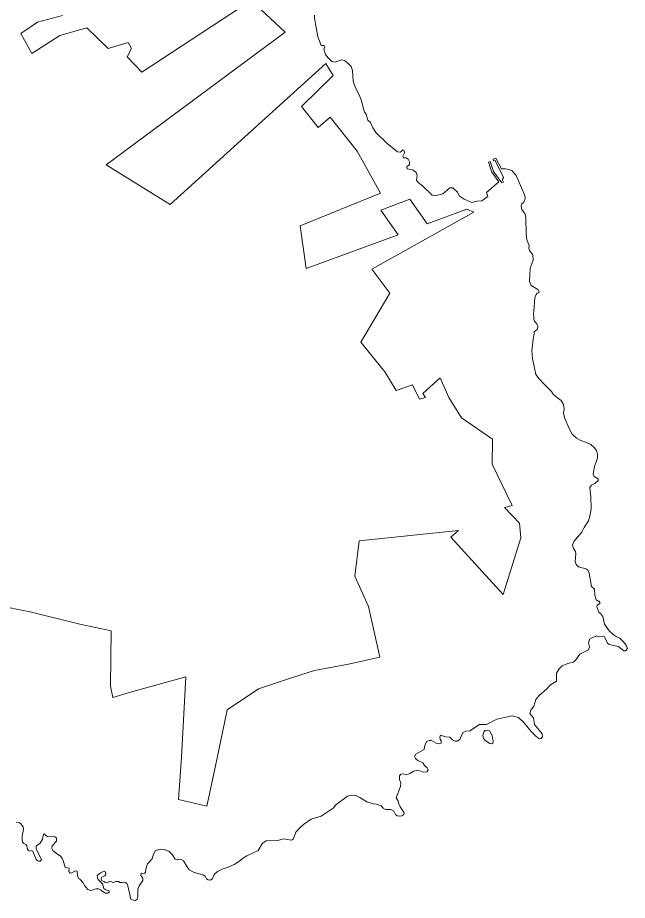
# Model space of a CAD drawing. Extents: x 369010 to 739155, y 6377141 to 6616555.
# Drawn here: x 423703 to 426508, y 6452930 to 6456993 of the extents above; entities that cross this region are included whole.
import ezdxf

# ---------------------------------------------------------------- set-up
doc = ezdxf.new("R2010")
doc.units = 0
doc.header["$LTSCALE"] = 40
doc.layers.add('1', color=7, linetype='Continuous', lineweight=13)

msp = doc.modelspace()

# ---------------------------------------------------------------- linework, layer by layer
at = {"layer": '1'}
for points in [[(425936.46, 6454337.35), (426017.23, 6454598.68), (426011.11, 6454666.21), (425942.26, 6454737.87), (425977.34, 6454747.96), (425885.49, 6454937.47), (425887.14, 6455052.66), (425744.65, 6455151.79), (425686.55, 6455245.14), (425646.67, 6455335.5), (425567.06, 6455262.35), (425579.31, 6455245.14), (425551.83, 6455236.37), (425519.73, 6455302.57), (425444.59, 6455276.58), (425392.62, 6455362.81), (425282.39, 6455499.19), (425415.62, 6455724.6), (425331.71, 6455835.49), (425801.08, 6456097.48), (425769.8, 6456112.38), (425587.58, 6456043.86), (425507.81, 6456157.4), (425374.08, 6456107.74), (425453.86, 6455994.04), (425030, 6455838.3), (425002.53, 6456034.92), (425372.92, 6456185.7), (425264.35, 6456378.18), (425140.23, 6456535.57), (425085.28, 6456488.24), (425008.32, 6456585.06), (425154.46, 6456727.23), (425120.86, 6456782.5), (424404.06, 6456133.4), (424110.62, 6456316.45), (424933.51, 6456926.66), (424777.77, 6457071.81), (424274.47, 6456742.78), (424207.28, 6456813.29), (424226.97, 6456851.69), (424210.59, 6456879.32), (424118.73, 6456851.69), (424020.43, 6456947.02), (423897.12, 6456911.6), (423767.54, 6456828.68), (423716.73, 6456920.87), (423793.85, 6456973.17), (423908.54, 6457003.78)], [(423908.54, 6457003.78), (423793.85, 6456973.17), (423716.73, 6456920.87), (423767.54, 6456828.68), (423897.12, 6456911.6), (424020.43, 6456947.02), (424118.73, 6456851.69), (424210.59, 6456879.32), (424226.97, 6456851.69), (424207.28, 6456813.29), (424274.47, 6456742.78), (424777.77, 6457071.81), (424933.51, 6456926.66), (424110.62, 6456316.45), (424404.06, 6456133.4), (425120.86, 6456782.5), (425154.46, 6456727.23), (425008.32, 6456585.06), (425085.28, 6456488.24), (425140.23, 6456535.57), (425264.35, 6456378.18), (425372.92, 6456185.7), (425002.53, 6456034.92), (425030, 6455838.3), (425453.86, 6455994.04), (425374.08, 6456107.74), (425507.81, 6456157.4), (425587.58, 6456043.86), (425769.8, 6456112.38), (425801.08, 6456097.48), (425331.71, 6455835.49), (425415.62, 6455724.6), (425282.39, 6455499.19), (425392.62, 6455362.81), (425444.59, 6455276.58), (425519.73, 6455302.57), (425551.83, 6455236.37), (425579.31, 6455245.14), (425567.06, 6455262.35), (425646.67, 6455335.5), (425686.55, 6455245.14), (425744.65, 6455151.79), (425887.14, 6455052.66), (425885.49, 6454937.47), (425977.34, 6454747.96), (425942.26, 6454737.87), (426011.11, 6454666.21), (426017.23, 6454598.68), (425936.46, 6454337.35), (425695.99, 6454601.49), (425731.24, 6454631.61), (425273.46, 6454584.28), (425253.6, 6454422.09), (425317.81, 6454282.73), (425369.94, 6454048.71), (425224.8, 6454017.43), (425068.56, 6453987.31), (424962.97, 6453954.21), (424811.37, 6453904.06), (424667.55, 6453806.41)], [(425868.94, 6456327.87), (425884.99, 6456281.36), (425916.6, 6456238.33), (425860, 6456188.01), (425866.29, 6456169.64), (425838.49, 6456149.95), (425817.8, 6456147.8), (425792.97, 6456141.84), (425756.89, 6456157.89), (425734.88, 6456173.12), (425726.11, 6456190.33), (425705.42, 6456209.53), (425691.85, 6456209.53), (425659.58, 6456182.39), (425628.46, 6456174.94), (425609.43, 6456176.93), (425565.9, 6456219.29), (425545.88, 6456234.36), (425538.43, 6456244.62), (425539.09, 6456257.69), (425541.24, 6456267.29), (425536.77, 6456280.53), (425521.05, 6456292.45), (425494.9, 6456297.08), (425493.91, 6456307.51), (425505, 6456315.12), (425505.49, 6456330.02), (425500.2, 6456342.6), (425490.1, 6456348.06), (425477.85, 6456347.56), (425475.04, 6456355.01), (425483.32, 6456370.9), (425481.83, 6456381.49), (425474.54, 6456384.47), (425463.79, 6456374.7), (425451.04, 6456375.53), (425400.73, 6456416.24), (425351.41, 6456464.74), (425336.84, 6456485.92), (425325.92, 6456510.42), (425314.17, 6456521.84), (425305.73, 6456549.64), (425297.95, 6456558.91), (425284.05, 6456614.85), (425274.28, 6456638.19), (425255.25, 6456673.11), (425246.81, 6456701.08), (425243.83, 6456750.07), (425237.54, 6456768.27), (425222.65, 6456783.83), (425205.93, 6456796.08), (425193.19, 6456799.88), (425163.56, 6456788.63), (425147.84, 6456791.94), (425131.12, 6456807.99), (425119.7, 6456824.38), (425111.59, 6456847.71), (425115.4, 6456858.8), (425112.92, 6456865.09), (425099.01, 6456865.09), (425084.45, 6456905.14), (425069.22, 6456991.7), (425068.89, 6457005.44)], [(426326.72, 6454449.73), (426317.12, 6454456.18), (426284.02, 6454464.62), (426273.27, 6454475.71), (426268.47, 6454490.11), (426270.95, 6454525.2), (426268.8, 6454536.12), (426260.52, 6454549.52), (426255.06, 6454565.74), (426261.85, 6454581.8), (426298.59, 6454625.16), (426309.01, 6454645.52), (426329.87, 6454676.96), (426336.16, 6454697.65), (426340.79, 6454731.41), (426340.46, 6454787.52), (426335.66, 6454829.56), (426342.94, 6454840.48), (426357.67, 6454848.09), (426374.22, 6454862.82), (426373.73, 6454870.93), (426354.69, 6454880.53), (426350.89, 6454891.12), (426357.34, 6454927.04), (426370.25, 6454964.61), (426369.92, 6454985.96), (426365.62, 6455000.69), (426355.69, 6455015.09), (426339.96, 6455027.67), (426323.58, 6455036.11), (426290.97, 6455048.02), (426273.43, 6455056.96), (426253.74, 6455076.16), (426239.67, 6455102.14), (426220.64, 6455148.48), (426214.68, 6455171.32), (426216.83, 6455193), (426213.85, 6455212.86), (426203.92, 6455230.08), (426180.91, 6455246.96), (426166.52, 6455260.7), (426159.73, 6455271.95), (426145.83, 6455286.85), (426123.15, 6455307.37), (426102.3, 6455330.21), (426087.24, 6455350.9), (426071.02, 6455423.72), (426068.87, 6455461.45), (426074.33, 6455512.59), (426079.96, 6455537.75), (426079.96, 6455547.18), (426094.69, 6455559.43), (426096.51, 6455572.84), (426091.38, 6455583.43), (426080.45, 6455595.34), (426078.3, 6455604.12), (426078.14, 6455614.87), (426075.82, 6455630.43), (426078.14, 6455642.35), (426082.77, 6455702.76), (426087.9, 6455719.47), (426093.03, 6455724.77), (426100.15, 6455726.75), (426102.8, 6455731.55), (426096.01, 6455742.31), (426065.56, 6455760.52), (426058.44, 6455778.39), (426061.42, 6455840.12), (426075.16, 6455876.87), (426072.84, 6455901.03), (426058.44, 6455920.89), (426054.97, 6455932.31), (426056.29, 6455943.56), (426046.19, 6455971.87), (426041.89, 6455996.36), (426040.9, 6456074.64), (426036.43, 6456091.86), (426023.19, 6456110.89), (426018.72, 6456125.78), (426021.7, 6456134.72), (426031.63, 6456144.49), (426037.75, 6456160.38), (426035.6, 6456175.27), (425996.54, 6456267.29), (425975.85, 6456289.8), (425963.11, 6456294.93), (425946.73, 6456297.91), (425929.51, 6456297.41), (425902.87, 6456346.9), (425890.45, 6456341.44), (425892.28, 6456334.98), (425899.72, 6456336.31), (425938.62, 6456256.86), (425934.15, 6456249.91), (425934.15, 6456244.62), (425937.95, 6456236.18), (425930.34, 6456233.2), (425891.78, 6456285.83), (425877.38, 6456331.51), (425868.94, 6456327.87)], [(423352.45, 6454341.32), (423712.75, 6454267.84), (423760.58, 6454258.07), (423988.65, 6454200.64), (424132.64, 6454170.52), (424129.49, 6453914.98), (424140.25, 6453863.35), (424221.35, 6453887.67), (424477.05, 6453958.01), (424456.2, 6453588.11), (424442.46, 6453394.31), (424572.55, 6453362.7), (424617.07, 6453570.9), (424655.3, 6453747.49), (424667.55, 6453806.41), (424811.37, 6453904.06), (424962.97, 6453954.21), (425068.56, 6453987.31), (425224.8, 6454017.43), (425369.94, 6454048.71), (425317.81, 6454282.73), (425253.6, 6454422.09), (425273.46, 6454584.28), (425731.24, 6454631.61), (425695.99, 6454601.49), (425936.46, 6454337.35)], [(425539.75, 6453527.04), (425552.5, 6453525.88), (425569.71, 6453520.26), (425585.43, 6453520.92), (425590.89, 6453530.85), (425587.58, 6453539.45), (425574.01, 6453549.88), (425567.56, 6453562.29), (425543.89, 6453573.55), (425533.3, 6453582.98), (425528.66, 6453591.09), (425535.12, 6453603.17), (425573.35, 6453624.36), (425576.82, 6453643.72), (425585.76, 6453661.6), (425597.18, 6453665.24), (425607.61, 6453665.24), (425628.79, 6453653.16), (425643.69, 6453650.01), (425650.81, 6453653.82), (425650.64, 6453664.41), (425646.5, 6453672.02), (425645.18, 6453680.13), (425647.66, 6453690.72), (425671.49, 6453681.79), (425691.02, 6453681.46), (425704.1, 6453667.88), (425715.85, 6453662.92), (425725.45, 6453662.42), (425737.36, 6453670.53), (425750.93, 6453702.14), (425765, 6453708.43), (425783.04, 6453709.43), (425828.39, 6453738.89), (425860.33, 6453739.88), (425906.84, 6453763.05), (425978.67, 6453779.43), (426007.14, 6453770.99), (426031.63, 6453748.65), (426064.73, 6453707.11), (426090.05, 6453681.95), (426103.13, 6453672.68), (426111.57, 6453675), (426118.35, 6453683.11), (426116.53, 6453696.68), (426081.28, 6453738.56), (426075.82, 6453769.34), (426058.94, 6453790.36), (426063.57, 6453805.25), (426078.3, 6453823.13), (426087.24, 6453854.24), (426101.64, 6453871.95), (426137.88, 6453903.4), (426154.76, 6453922.26), (426181.41, 6453939.15), (426181.91, 6453974.73), (426194.15, 6453994.92), (426208.06, 6454008.99), (426233.54, 6454019.58), (426260.69, 6454025.87), (426271.11, 6454036.13), (426289.65, 6454062.28), (426328.71, 6454083.47), (426333.18, 6454096.54), (426329.87, 6454114.58), (426335.5, 6454133.61), (426365.78, 6454147.68), (426377.53, 6454143.05), (426395.41, 6454144.7), (426403.35, 6454142.22), (426416.92, 6454113.92), (426425.03, 6454107.46), (426443.9, 6454102.5), (426467.9, 6454097.7), (426478.16, 6454089.59), (426491.73, 6454079), (426499.34, 6454078), (426507.95, 6454088.93), (426502.82, 6454105.15), (426488.75, 6454121.37), (426473.86, 6454136.59), (426456.15, 6454144.54), (426442.41, 6454154.14), (426426.19, 6454168.87), (426403.35, 6454201.3), (426394.91, 6454236.39), (426386.47, 6454248.97), (426376.21, 6454256.75), (426367.77, 6454280.42), (426369.09, 6454288.69), (426381.34, 6454295.48), (426382.17, 6454302.43), (426378.36, 6454306.9), (426373.89, 6454306.56), (426364.79, 6454313.35), (426358.67, 6454334.87), (426356.51, 6454362.34), (426343.27, 6454373.76), (426332.85, 6454436.32), (426326.72, 6454449.73)], [(424667.55, 6453806.41), (424655.3, 6453747.49), (424617.07, 6453570.9), (424572.55, 6453362.7), (424442.46, 6453394.31), (424456.2, 6453588.11), (424477.05, 6453958.01), (424221.35, 6453887.67), (424140.25, 6453863.35), (424129.49, 6453914.98), (424132.64, 6454170.52), (423988.65, 6454200.64), (423760.58, 6454258.07), (423712.75, 6454267.84), (423352.45, 6454341.32)], [(424127.84, 6453018.28), (424140.58, 6453012.32), (424155.31, 6453015.63), (424166.4, 6453015.8), (424173.52, 6453012.49), (424183.28, 6453011), (424196.36, 6453013.32), (424204.8, 6453007.69), (424210.26, 6452995.77), (424224.33, 6452934.54), (424233.59, 6452929.9), (424245.01, 6452929.57), (424252.46, 6452935.36), (424256.43, 6452947.61), (424256.43, 6452980.71), (424262.39, 6452996.27), (424278.28, 6453020.76), (424278.28, 6453031.03), (424269.51, 6453043.6), (424271.49, 6453055.35), (424284.74, 6453053.7), (424291.02, 6453057.51), (424292.18, 6453075.22), (424299.96, 6453098.22), (424321.48, 6453120.56), (424328.26, 6453142.91), (424337.03, 6453158.63), (424360.87, 6453165.25), (424378.91, 6453162.93), (424399.26, 6453154.49), (424413.66, 6453141.25), (424427.9, 6453118.74), (424436.5, 6453115.6), (424452.39, 6453119.4), (424465.63, 6453112.12), (424482.02, 6453083.32), (424492.61, 6453070.25), (424511.31, 6453059.66), (424559.47, 6453045.42), (424565.26, 6453040.79), (424572.22, 6453029.37), (424578.84, 6453023.25), (424589.59, 6453022.09), (424599.52, 6453030.53), (424607.63, 6453048.73), (424622.53, 6453061.81), (424646.53, 6453074.39), (424663.74, 6453079.68), (424698.5, 6453094.25), (424719.68, 6453106.5), (424737.06, 6453122.55), (424756.92, 6453134.63), (424808.89, 6453159.13), (424830.07, 6453192.89), (424845.96, 6453204.14), (424899.25, 6453204.8), (424926.06, 6453213.25), (424942.45, 6453209.77), (424962.31, 6453207.12), (424972.57, 6453213.25), (424983.33, 6453243.7), (425000.21, 6453261.74), (425018.41, 6453278.62), (425052.84, 6453302.62), (425099.18, 6453317.51), (425154.13, 6453353.92), (425166.54, 6453369.98), (425220.99, 6453408.71), (425238.7, 6453414), (425259.55, 6453411.68), (425277.1, 6453403.74), (425308.87, 6453383.88), (425339.49, 6453374.28), (425354.55, 6453371.63), (425374.91, 6453364.85), (425384.67, 6453354.25), (425395.6, 6453347.97), (425402.88, 6453347.97), (425419.26, 6453347.97), (425433.66, 6453340.68), (425441.11, 6453324.8), (425448.56, 6453318.67), (425458.49, 6453316.69), (425470.41, 6453318.84), (425479.18, 6453325.13), (425480.67, 6453332.24), (425462.79, 6453359.72), (425455.68, 6453377.09), (425454.02, 6453387.69), (425445.08, 6453401.92), (425464.45, 6453454.38), (425466.1, 6453468.45), (425459.48, 6453485.33), (425459.32, 6453502.71), (425465.77, 6453511.15), (425475.37, 6453511.81), (425491.92, 6453508.17), (425507.98, 6453513.3), (425526.18, 6453524.56), (425539.75, 6453527.04)], [(423696.7, 6453289.21), (423709.28, 6453287.56), (423718.21, 6453281.1), (423727.98, 6453267.53), (423729.97, 6453256.11), (423724.17, 6453226.98), (423723.84, 6453210.6), (423725.33, 6453197.36), (423730.63, 6453191.9), (423739.9, 6453186.93), (423745.36, 6453180.97), (423747.01, 6453168.39), (423752.97, 6453159.46), (423759.59, 6453155.98), (423766.54, 6453158.63), (423772.83, 6453156.15), (423786.24, 6453120.07), (423792.53, 6453113.28), (423798.48, 6453109.97), (423807.09, 6453109.97), (423812.06, 6453115.6), (423788.39, 6453166.74), (423787.89, 6453179.65), (423806.93, 6453192.06), (423817.19, 6453210.93), (423819.67, 6453229.96), (423824.47, 6453235.59), (423832.91, 6453227.81), (423840.03, 6453223.34), (423854.42, 6453221.85), (423870.48, 6453223.67), (423876.27, 6453221.02), (423882.23, 6453215.23), (423881.73, 6453202.16), (423861.87, 6453179.81), (423860.22, 6453168.23), (423864.02, 6453159.29), (423886.37, 6453141.58), (423898.78, 6453134.13), (423906.89, 6453123.05), (423911.52, 6453113.28), (423921.62, 6453080.51), (423940.16, 6453078.19), (423939, 6453061.81), (423943.47, 6453056.18), (423948.6, 6453054.69), (423969.28, 6453065.62), (423977.39, 6453064.46), (423978.55, 6453042.45), (423984.18, 6453028.71), (423989.14, 6453026.72), (424003.54, 6453010.17), (424010, 6452997.92), (424026.38, 6452979.88), (424038.96, 6452975.25), (424045.09, 6452975.91), (424061.97, 6452982.04), (424074.54, 6452983.19), (424086.96, 6452976.91), (424091.1, 6452971.28), (424106.32, 6452963.33), (424118.07, 6452963), (424124.36, 6452967.47), (424124.03, 6452973.43), (424107.98, 6452978.06), (424099.87, 6452984.35), (424093.08, 6453005.04), (424073.22, 6453025.07), (424069.58, 6453034.67), (424069.41, 6453044.43), (424084.64, 6453055.85), (424100.86, 6453063.63), (424107.48, 6453061.48), (424108.8, 6453047.41), (424103.84, 6453042.45), (424088.61, 6453035.99), (424086.96, 6453027.22), (424090.6, 6453018.78), (424101.69, 6453016.96), (424104.17, 6453011.83), (424110.96, 6453010.17), (424127.84, 6453018.28)]]:
    msp.add_lwpolyline(points, dxfattribs=at)
msp.add_lwpolyline([(425884, 6453649.68), (425888.63, 6453652.66), (425890.95, 6453660.77), (425886.81, 6453688.24), (425874.07, 6453710.25), (425862.65, 6453713.07), (425854.21, 6453711.08), (425847.26, 6453703.3), (425843.62, 6453690.23), (425846.43, 6453675), (425854.04, 6453665.73), (425875.72, 6453651.33)], close=True, dxfattribs=at)

doc.saveas('drawing.dxf')
